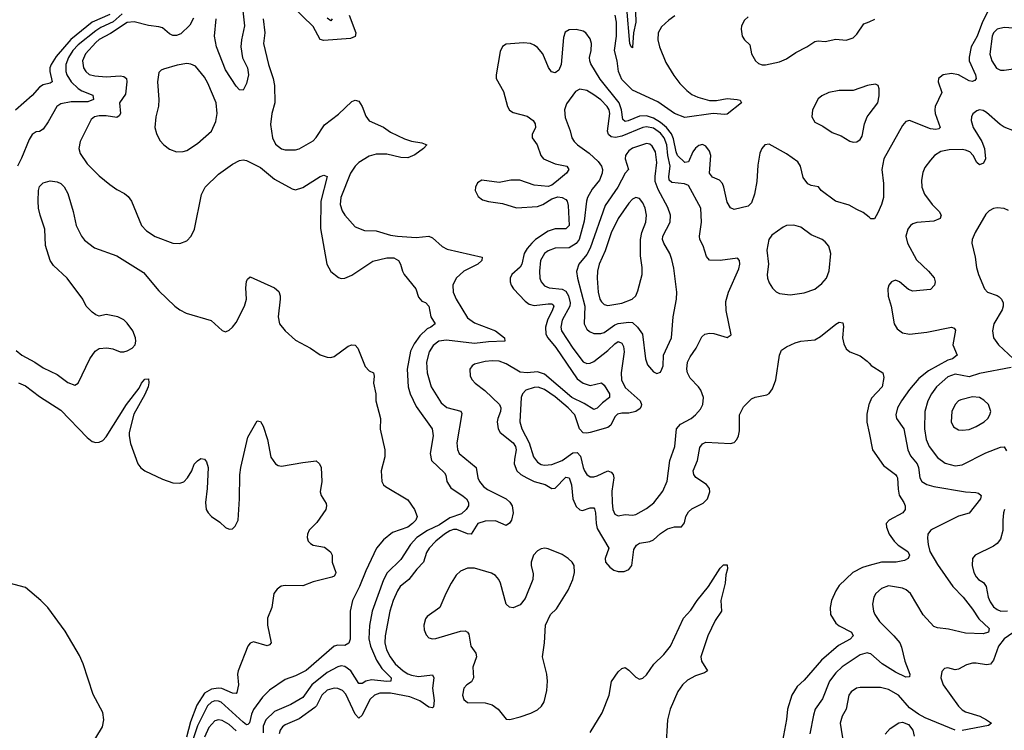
# Model space of a CAD drawing. Header units: inches. Extents: x 1649636 to 1815363, y 506543 to 641975.
# Tile 331 of 656: x 1695156 to 1700771, y 601170 to 605225. Entities that reach past the tile are written whole.
import ezdxf

# ---------------------------------------------------------------- set-up
doc = ezdxf.new("R2010")
doc.units = ezdxf.units.IN
doc.header["$MEASUREMENT"] = 0
doc.layers.add('B6690', color=7, linetype='Continuous')
doc.layers.add('B7600', color=7, linetype='Continuous')

msp = doc.modelspace()

# ---------------------------------------------------------------- linework, layer by layer
at = {"layer": 'B6690', "color": 5}
for points, elevation in [([(1696425.5, 605310), (1696437.6, 605190), (1696420.4, 605110), (1696417.9, 605070), (1696427.8, 605007.8), (1696454.7, 604950), (1696460.7, 604910), (1696450, 604861.2), (1696430, 604823.7), (1696410, 604825.1), (1696390, 604846), (1696330, 604938.3), (1696278.5, 605070), (1696266.9, 605130), (1696275.9, 605230)], 360), ([(1697034.8, 605250), (1697072.6, 605150), (1697070.2, 605129.8), (1697042.7, 605117.3), (1696890, 605105.3), (1696870, 605111.7), (1696830, 605186.2), (1696710, 605302.4)], 380), ([(1698667.2, 605270), (1698670.3, 605210), (1698657.4, 605150), (1698651.7, 605068.3), (1698650, 605065.2), (1698644, 605070), (1698635.3, 605090), (1698619.4, 605290)], 360), ([(1695670, 605254.8), (1695570, 605211.1), (1695447.4, 605112.6), (1695364.6, 605015.4), (1695335.3, 604970), (1695329, 604950), (1695328.8, 604930), (1695341.1, 604870), (1695330, 604862.8), (1695290, 604853), (1695270, 604840.7), (1695227.1, 604792.9), (1695131.7, 604708.3)], 320), ([(1695741.6, 605258.4), (1695690, 605213.3), (1695619.3, 605180.7), (1695590, 605162.2), (1695490, 605081), (1695459.9, 605050), (1695433.8, 605010), (1695419.5, 604970), (1695419, 604930), (1695424.3, 604910), (1695449.6, 604870), (1695490, 604832.1), (1695510, 604818.7), (1695574.2, 604794.2), (1695577.1, 604770), (1695544.5, 604755.5), (1695450, 604755.9), (1695390, 604744.7), (1695368.4, 604730), (1695318.4, 604641.6), (1695290, 604600.7), (1695270, 604587.3), (1695250, 604585.1), (1695227.2, 604570), (1695210, 604540.9), (1695166.1, 604433.9), (1695143, 604390)], 340), ([(1696146.9, 605233.1), (1696126.7, 605193.3), (1696075.7, 605144.3), (1696050, 605134), (1696030, 605134.3), (1696010, 605145), (1695970, 605178.6), (1695950, 605185), (1695890, 605192.7), (1695810, 605211.8), (1695770, 605208.4), (1695674.3, 605145.7), (1695610, 605111), (1695590, 605094.2), (1695531.2, 605030), (1695515, 604990), (1695519.8, 604950), (1695532.9, 604930), (1695552.4, 604912.4), (1695584.2, 604904.2), (1695650, 604898.1), (1695730, 604903.9), (1695750, 604901.4), (1695764.9, 604890), (1695768, 604870), (1695760, 604800), (1695726.2, 604750), (1695731, 604690), (1695723.4, 604676.6), (1695710, 604667.4), (1695650, 604677.1), (1695610, 604676.7), (1695582.4, 604670), (1695564.6, 604655.4), (1695500.3, 604530), (1695494.3, 604490), (1695501.6, 604461.6), (1695541.8, 604401.8), (1695610, 604333.7), (1695670, 604284.2), (1695710, 604256.5), (1695753.7, 604233.7), (1695775.6, 604215.6), (1695794, 604190), (1695851.6, 604050), (1695879.3, 604019.3), (1695928.6, 603988.6), (1696030, 603950.3), (1696070, 603948.7), (1696110, 603962.4), (1696134.3, 603990), (1696153.3, 604030), (1696192.7, 604227.3), (1696214, 604270), (1696290, 604343.6), (1696370, 604400.3), (1696410, 604420.9), (1696430, 604424.7), (1696450, 604422.2), (1696530, 604381.9), (1696610, 604314.5), (1696710, 604260.3), (1696730, 604253.7), (1696770, 604266.7), (1696870, 604330.3), (1696890, 604338.4), (1696910, 604331), (1696874.2, 604190), (1696872.6, 604032.6), (1696908.4, 603830), (1696930, 603787.7), (1696974, 603754), (1696990, 603748.4), (1697010, 603750.3), (1697050, 603767.6), (1697170, 603847.1), (1697250, 603866.9), (1697290, 603865.5), (1697316.5, 603850), (1697328.8, 603830), (1697338.7, 603790), (1697348.4, 603770), (1697414.9, 603690), (1697430, 603641), (1697450, 603618.8), (1697470, 603610.8), (1697490.4, 603590), (1697500.7, 603530), (1697526, 603490), (1697500.7, 603470), (1697479.3, 603460.7), (1697438.5, 603421.5), (1697405.1, 603374.9), (1697385.7, 603334.3), (1697365.1, 603230), (1697371.6, 603130), (1697383.8, 603090), (1697418.1, 603018.1), (1697507.7, 602890), (1697514.9, 602850), (1697496.9, 602750), (1697505.3, 602710), (1697578.9, 602638.9), (1697586, 602626), (1697592.7, 602590), (1697614.3, 602554.3), (1697685.8, 602505.8), (1697703.6, 602490), (1697716.5, 602470), (1697715.2, 602450), (1697703.2, 602430), (1697675.2, 602404.8), (1697610, 602382.5), (1697550, 602342.1), (1697481.3, 602310), (1697420.1, 602270), (1697384.3, 602230), (1697330, 602144.2), (1697252.3, 602067.7), (1697231, 602029), (1697165.5, 601850), (1697151.1, 601768.9), (1697147.7, 601692.3), (1697156.5, 601650), (1697190.5, 601570), (1697221.9, 601521.9), (1697275.5, 601470), (1697273.7, 601450), (1697250, 601447.7), (1697162.5, 601457.5), (1697130.3, 601450), (1697110, 601437.3), (1697090, 601437.2), (1697045, 601510), (1697010, 601534.6), (1696990, 601538), (1696970, 601533.1), (1696910, 601500.2), (1696822.5, 601430), (1696770, 601357.3), (1696702.6, 601317.4), (1696610, 601276.6), (1696559.8, 601230), (1696545.5, 601194.5), (1696545.3, 601154.7)], 360), ([(1696544.5, 605230), (1696554.1, 605150), (1696546.7, 605090), (1696575.2, 604970), (1696601.6, 604890), (1696610.1, 604850), (1696610.9, 604750), (1696594.7, 604690), (1696587.2, 604627.2), (1696598.6, 604550), (1696614.3, 604514.3), (1696648.5, 604488.5), (1696670, 604483.2), (1696730, 604482.8), (1696750, 604488.1), (1696830, 604534.3), (1696847.1, 604552.9), (1696894.9, 604625.1), (1696973.4, 604686.6), (1697050, 604758), (1697070, 604766), (1697090, 604760.7), (1697108.8, 604728.8), (1697130, 604674), (1697150, 604647.2), (1697230, 604612.3), (1697270, 604582.6), (1697350, 604544.7), (1697390, 604532.6), (1697450, 604522.7), (1697478, 604510), (1697458.9, 604490), (1697410, 604453.6), (1697370, 604437.5), (1697330, 604439.1), (1697250, 604457.1), (1697190, 604456.8), (1697150, 604445.5), (1697090.8, 604410), (1697070, 604389.9), (1697043.3, 604350), (1696987.1, 604210), (1696984.1, 604170), (1696995.1, 604135.1), (1697010, 604108.8), (1697070, 604042.6), (1697122.2, 604022.2), (1697190, 604020.7), (1697270, 603995.1), (1697310, 603990.1), (1697417.6, 603982.4), (1697490, 603988.9), (1697510, 603979.5), (1697565.7, 603930), (1697594.6, 603914.6), (1697793.4, 603870), (1697791.3, 603850), (1697768, 603830), (1697690, 603789.4), (1697644.6, 603750), (1697626, 603710), (1697628.7, 603670), (1697645, 603630), (1697710, 603524.1), (1697750, 603495.1), (1697870, 603449.3), (1697921.5, 603410), (1697922, 603390), (1697830, 603386.8), (1697750, 603377.9), (1697590, 603395.5), (1697547.2, 603390), (1697513.3, 603366.7), (1697490.7, 603330), (1697476.6, 603270), (1697479.3, 603210), (1697503.7, 603130), (1697559.4, 603039.4), (1697591.5, 603011.5), (1697671.5, 602991.5), (1697678.2, 602978.2), (1697648.9, 602810), (1697652.2, 602772.2), (1697663.2, 602750), (1697758.8, 602670), (1697769.4, 602610), (1697779.1, 602590), (1697802, 602562), (1697824.7, 602544.7), (1697931.3, 602491.3), (1697952.3, 602472.3), (1697964.5, 602450), (1697971, 602410), (1697961, 602370), (1697950, 602352.4), (1697930, 602339.3), (1697870, 602364.9), (1697810, 602363.8), (1697769.4, 602350), (1697730, 602289.9), (1697710, 602291.7), (1697650, 602315.4), (1697630, 602315.1), (1697610, 602308.7), (1697578.4, 602290), (1697529.5, 602250), (1697490.8, 602210), (1697476.1, 602183.9), (1697459.5, 602130), (1697420.4, 602090), (1697374.8, 602030), (1697326.4, 601990), (1697310, 601965.8), (1697285.3, 601910), (1697267.2, 601850), (1697240.5, 601710), (1697238.9, 601670), (1697248.6, 601630), (1697268.5, 601590), (1697298.4, 601550), (1697342.6, 601510), (1697370, 601492.3), (1697390, 601483.9), (1697430, 601477.3), (1697510, 601485.8), (1697518.6, 601470), (1697510.1, 601410), (1697519, 601341), (1697516.3, 601303.7), (1697510, 601298.2), (1697490, 601302.9), (1697438.2, 601338.2), (1697380.2, 601360.2), (1697270, 601381.9), (1697210, 601381.9), (1697179.3, 601370), (1697153.3, 601346.7), (1697110, 601255.8), (1697090, 601239.3), (1697070, 601262), (1697015.5, 601375.5), (1696997.2, 601397.2), (1696970, 601408.4), (1696950, 601409.9), (1696910, 601398.4), (1696879, 601370), (1696849.8, 601310.2), (1696840.1, 601299.9), (1696750, 601236.2), (1696670, 601201.2), (1696655.4, 601190), (1696641.5, 601170), (1696636.6, 601150)], 380), ([(1696937.5, 605230), (1696930, 605218.3), (1696910, 605234.4)], 360), ([(1698893, 605247), (1698858.7, 605221.3), (1698816.6, 605183.4), (1698797.9, 605150), (1698795.7, 605110), (1698805.7, 605070), (1698841.1, 604981.1), (1698885.7, 604905.7), (1698920.8, 604860.8), (1698960.2, 604820.2), (1698990, 604798.3), (1699022.7, 604782.7), (1699090, 604763.5), (1699130, 604764.2), (1699190, 604775.5), (1699248.6, 604768.6), (1699264.9, 604764.9), (1699272.7, 604750), (1699190, 604686.6), (1699176.9, 604683.1), (1699110, 604688.7), (1698950, 604667.7), (1698890, 604689.5), (1698796.2, 604756.2), (1698650, 604822.9), (1698590, 604884.4), (1698570.9, 604930), (1698562.9, 604990), (1698548.5, 605050), (1698559.8, 605130), (1698558.8, 605210), (1698552.5, 605250)], 380), ([(1699310, 605240.7), (1699290, 605222.3), (1699273.4, 605190), (1699270.2, 605170), (1699277.1, 605130), (1699290.1, 605110.1), (1699320.9, 605080.9), (1699329.5, 605029.5), (1699351.4, 604990), (1699370, 604975), (1699390, 604967.6), (1699410, 604967.3), (1699490, 604985.2), (1699530, 605001.9), (1699582.9, 605037.1), (1699645.8, 605070), (1699690, 605101.2), (1699710, 605104.5), (1699750, 605099.6), (1699810, 605113.2), (1699870, 605108.4), (1699910, 605121), (1699930, 605141.5), (1699970, 605200.8), (1700000, 605213.4)], 420), ([(1700000, 604097.2), (1699965.6, 604125.6), (1699930, 604140.9), (1699887.3, 604167.3), (1699808.8, 604188.8), (1699727.6, 604250), (1699711, 604271), (1699670, 604278.7), (1699650, 604287.4), (1699623.5, 604323.5), (1699609, 604390), (1699594, 604414), (1699530, 604460.2), (1699430, 604514.2), (1699406.4, 604510), (1699389.3, 604490.7), (1699377.3, 604462.7), (1699366.1, 604393.9), (1699359.1, 604300.9), (1699346.4, 604230), (1699330, 604179.6), (1699310, 604161.7), (1699230, 604141.3), (1699210, 604151.6), (1699190, 604183.7), (1699172.6, 604270), (1699164.1, 604290), (1699146.3, 604310), (1699106.8, 604326.8), (1699090, 604349.6), (1699097.5, 604450), (1699090, 604475.1), (1699070, 604503.8), (1699050, 604512.2), (1699030, 604506.5), (1699010, 604492.2), (1698994.1, 604470), (1698970, 604412.9), (1698950, 604409.1), (1698907.9, 604450), (1698899.5, 604470), (1698885.5, 604545.5), (1698873.4, 604573.4), (1698844.3, 604610), (1698810, 604639), (1698770, 604662.2), (1698730, 604676.2), (1698690, 604674.5), (1698627.1, 604647.1), (1698610, 604644.9), (1698595.4, 604655.4), (1698587.4, 604710), (1698574.5, 604750), (1698466, 604886), (1698413.6, 604973.6), (1698406.8, 604990), (1698406.5, 605010), (1698415.6, 605050), (1698417, 605090), (1698410, 605116.4), (1698384.4, 605150), (1698370, 605159.8), (1698330, 605168.9), (1698290, 605166.6), (1698266.4, 605153.6), (1698257.2, 605122.8), (1698243.5, 604970), (1698230, 604937.4), (1698210, 604922.6), (1698188.3, 604928.3), (1698172.6, 604952.6), (1698140.5, 605030), (1698110, 605066.5), (1698090, 605079.9), (1698070, 605088.4), (1698030, 605093.1), (1697930, 605085.7), (1697908.7, 605071.3), (1697896.3, 605043.7), (1697873.4, 604910), (1697874.3, 604890), (1697914.4, 604814.4), (1697937.3, 604730), (1697949.4, 604709.4), (1697970, 604694.9), (1698050, 604674.3), (1698084.4, 604650), (1698096.5, 604630), (1698096.9, 604610), (1698078.9, 604570), (1698078.7, 604550), (1698106.9, 604510), (1698127.3, 604450), (1698144, 604430), (1698210, 604403), (1698276.3, 604390), (1698287, 604370), (1698274, 604350), (1698218.4, 604301.6), (1698190, 604279.8), (1698170, 604273.8), (1698090, 604280.9), (1698008.7, 604310), (1697958, 604310), (1697890, 604296.2), (1697791.6, 604308.4), (1697766.1, 604293.9), (1697755.6, 604270), (1697754.3, 604250), (1697770, 604215.5), (1697796.1, 604196.1), (1697830, 604186.9), (1697910, 604176.5), (1697990, 604152.2), (1698110, 604159.5), (1698139.1, 604170), (1698190, 604203.6), (1698225.9, 604214.1), (1698250, 604210.2), (1698270, 604199.6), (1698277.5, 604190), (1698284.8, 604164.8), (1698289.4, 604050), (1698270, 604031.4), (1698210, 604031.5), (1698170, 604018.3), (1698098.3, 603970), (1698076.2, 603950), (1698050, 603918.8), (1698033.4, 603890), (1698019.4, 603830), (1698010, 603812.5), (1697963.2, 603770), (1697954, 603750), (1697952.9, 603730), (1697959.3, 603710), (1697972.8, 603690), (1698039.5, 603619.5), (1698061.8, 603601.8), (1698090, 603593.6), (1698170, 603604), (1698190, 603602.6), (1698197.4, 603597.4), (1698201.4, 603590), (1698195.5, 603570), (1698165.9, 603510), (1698154.2, 603470), (1698156.5, 603430), (1698168.2, 603410), (1698214.1, 603354.1), (1698335.5, 603175.5), (1698370, 603150.6), (1698410, 603137.5), (1698473.6, 603153.6), (1698490, 603140.3), (1698520.2, 603090), (1698520.2, 603070), (1698480.6, 603039.4), (1698450, 603008.8), (1698430, 603000.7), (1698375.1, 603035.1), (1698304.6, 603070), (1698150, 603201.7), (1698110, 603214.9), (1698050, 603209.2), (1698010, 603214), (1697930, 603260.6), (1697890, 603276.7), (1697850, 603278.9), (1697810, 603274.7), (1697750, 603258.7), (1697735.9, 603250), (1697723.2, 603230), (1697725.1, 603190), (1697735.9, 603170), (1697754.2, 603150), (1697809, 603109), (1697892.8, 603030), (1697900.7, 603010), (1697898.9, 602990), (1697882, 602950), (1697878.6, 602930), (1697884.3, 602890), (1697896.8, 602870), (1697970, 602810.1), (1697983.9, 602790), (1697988, 602770), (1697977.3, 602717.3), (1697976.6, 602690), (1697991, 602650), (1698013.2, 602630), (1698049.2, 602610), (1698090.4, 602590.4), (1698152.3, 602572.3), (1698190, 602549.3), (1698210, 602550.9), (1698270, 602614.3), (1698290, 602610.2), (1698302.4, 602570), (1698310.6, 602490.6), (1698330, 602446.3), (1698350, 602428), (1698365.2, 602425.2), (1698410, 602439.7), (1698430, 602440.3), (1698434.1, 602434.1), (1698440.4, 602410), (1698442.8, 602350), (1698450, 602320.9), (1698516, 602210), (1698495.3, 602150), (1698496.4, 602130), (1698521.2, 602101.2), (1698544.4, 602084.4), (1698570, 602076.2), (1698603.5, 602076.5), (1698630, 602086.7), (1698647.6, 602110), (1698658, 602202), (1698673, 602227), (1698690, 602237.1), (1698750, 602248.1), (1698770, 602257.4), (1698810, 602292.9), (1698850, 602320.2), (1698890, 602331.5), (1698930, 602330.7), (1698946.6, 602353.4), (1698955.3, 602390), (1698970, 602417.4), (1698990, 602434.4), (1699054.2, 602465.7), (1699078.7, 602490), (1699091.9, 602530), (1699089.8, 602550), (1699073, 602573), (1699012.2, 602612.2), (1698999.8, 602630), (1698996.4, 602650), (1699022, 602710), (1699035.6, 602784.4), (1699050, 602804.2), (1699070, 602813.6), (1699210, 602806), (1699230, 602812.7), (1699245.6, 602830), (1699255.1, 602850), (1699260.3, 602879.7), (1699262, 602970), (1699283.8, 603016.2), (1699330, 603062), (1699350, 603070.2), (1699416.3, 603083.7), (1699430, 603092.2), (1699450, 603118), (1699469.2, 603170.8), (1699489, 603311), (1699501.2, 603338.8), (1699530, 603358.4), (1699579.1, 603380.9), (1699610, 603390.4), (1699690, 603397.6), (1699723.5, 603416.5), (1699810, 603487.7), (1699830, 603499.1), (1699850, 603494.8), (1699853.7, 603473.7), (1699848.9, 603408.9), (1699855.6, 603375.6), (1699870, 603346.8), (1699890.4, 603330.4), (1699950, 603307.7), (1699990, 603275.5), (1700000, 603264.1)], 420), ([(1700000, 604851.3), (1699990.8, 604850), (1699910, 604821), (1699830, 604821.8), (1699770, 604809.8), (1699730, 604790.8), (1699710, 604772.4), (1699678, 604710), (1699672.9, 604670), (1699690, 604641.1), (1699737.1, 604617.1), (1699790, 604582), (1699841.6, 604561.6), (1699890, 604532.4), (1699910, 604526.7), (1699930, 604528.2), (1699950, 604540.7), (1699960.1, 604559.9), (1699974.5, 604630), (1699988.9, 604671.1), (1700000, 604685.6)], 420), ([(1695136.9, 603336.9), (1695168.8, 603310), (1695242.4, 603270), (1695290, 603237.6), (1695370, 603200.3), (1695430, 603155.3), (1695470, 603139.3), (1695490, 603150.6), (1695556.9, 603290), (1695587.1, 603332.9), (1695610, 603348), (1695653.2, 603353.2), (1695686.6, 603346.6), (1695730, 603330.5), (1695750, 603330.4), (1695770, 603334.4), (1695798.4, 603350), (1695814, 603370), (1695818.5, 603390), (1695816.8, 603410), (1695802, 603450), (1695770, 603493.6), (1695750, 603511.8), (1695715.3, 603530), (1695650, 603542.7), (1695610, 603534), (1695590, 603541.2), (1695570, 603556), (1695535.1, 603590), (1695517, 603630), (1695427.6, 603750), (1695350, 603823), (1695330.8, 603850.8), (1695304.4, 603935.6), (1695300.5, 604030), (1695273, 604110), (1695264.4, 604150), (1695261, 604190), (1695264.4, 604250), (1695270, 604273.4), (1695290, 604294.4), (1695330, 604305.3), (1695370, 604300.3), (1695390, 604290.3), (1695410, 604272), (1695430, 604233.4), (1695460.8, 604130), (1695479, 604050), (1695509.3, 603989.3), (1695526.6, 603966.6), (1695583, 603923), (1695710, 603876.9), (1695862.3, 603782.3), (1695950, 603678.4), (1696040.7, 603590), (1696070, 603568.4), (1696106, 603550), (1696248.5, 603508.5), (1696310.5, 603450.5), (1696330, 603444), (1696350, 603453.4), (1696370, 603470.4), (1696390, 603497.6), (1696439, 603590), (1696449, 603630), (1696445.3, 603694.7), (1696449.8, 603730.2), (1696455.9, 603744.1), (1696470, 603757.3), (1696610, 603694.4), (1696634.3, 603674.3), (1696641.3, 603650), (1696641.1, 603630), (1696631, 603530), (1696638.4, 603490), (1696670, 603450.2), (1696730, 603395.8), (1696814.9, 603350), (1696870, 603313.1), (1696910, 603298.9), (1696930, 603297.4), (1696950, 603302.6), (1697030, 603362), (1697050, 603370.4), (1697070, 603367.7), (1697085.5, 603350), (1697126.7, 603246.7), (1697150, 603221.6), (1697173, 603210), (1697177.6, 603190), (1697174.3, 603150), (1697186.3, 603090), (1697187.7, 603050), (1697214, 602950), (1697212.5, 602887.5), (1697238.6, 602770), (1697239.3, 602730), (1697217.7, 602650), (1697221.6, 602590), (1697230.4, 602570.4), (1697241.7, 602561.7), (1697370, 602484.4), (1697408.4, 602430), (1697423.1, 602390), (1697414.6, 602370), (1697396.9, 602350), (1697368.8, 602330), (1697282, 602298), (1697230, 602257.2), (1697190.1, 602209.9), (1697130, 602080.4), (1697095, 601990), (1697054.4, 601910), (1697041.3, 601850), (1697041.5, 601690), (1697033.5, 601666.5), (1697010, 601654.5), (1696970, 601656.5), (1696950, 601650.7), (1696790, 601512.1), (1696730, 601479.9), (1696670, 601459.8), (1696581.3, 601398.7), (1696541.3, 601358.7), (1696490.5, 601289.5), (1696478.3, 601261.7), (1696467.4, 601212.6), (1696456.6, 601203.4), (1696450, 601201.7), (1696430, 601216.2), (1696306, 601330), (1696290, 601336.9), (1696270, 601337.6), (1696250, 601331.2), (1696227.3, 601310), (1696170, 601195.2), (1696141.5, 601110)], 340), ([(1695150, 603152.8), (1695190, 603136.4), (1695270, 603075.5), (1695390, 602995.9), (1695540.8, 602840.8), (1695570, 602818.5), (1695590, 602812.8), (1695610, 602813.8), (1695630, 602823.6), (1695650, 602844.7), (1695764.8, 603030), (1695838.4, 603121.6), (1695850, 603150.5), (1695870, 603173.4), (1695890, 603176), (1695892.2, 603152.2), (1695888, 603130), (1695870, 603087), (1695806.6, 602973.4), (1695780.9, 602870), (1695779.8, 602850), (1695787.4, 602807.4), (1695830.1, 602690.1), (1695847.8, 602667.8), (1695870.1, 602650.1), (1695970, 602602.6), (1696030, 602582), (1696070, 602579.6), (1696092.5, 602587.5), (1696113, 602610), (1696137.6, 602650), (1696151.8, 602688.2), (1696170, 602706.8), (1696190, 602721), (1696210, 602718), (1696222.5, 602702.5), (1696230.3, 602670.3), (1696226.3, 602550), (1696215.2, 602470), (1696219.6, 602430), (1696230.3, 602410), (1696250.2, 602390.2), (1696298.3, 602358.3), (1696330, 602327.6), (1696350, 602317.4), (1696370, 602320.3), (1696385.9, 602334.1), (1696402.2, 602370), (1696410.6, 602490.6), (1696411.5, 602628.5), (1696417.7, 602670), (1696457.1, 602842.9), (1696510, 602936), (1696530, 602931.3), (1696545.2, 602905.2), (1696569, 602829), (1696588.9, 602728.9), (1696614.8, 602690), (1696630, 602680.5), (1696650, 602678), (1696770, 602699.1), (1696847.1, 602707.1), (1696866.8, 602690), (1696876.3, 602670), (1696879.5, 602590), (1696870.7, 602530), (1696874.8, 602510), (1696903.5, 602463.5), (1696906.8, 602450), (1696902.8, 602430), (1696850, 602356), (1696807.5, 602312.5), (1696797.1, 602290), (1696795.5, 602270), (1696802, 602250), (1696815.2, 602235.2), (1696830, 602227.3), (1696895.2, 602215.2), (1696927.9, 602187.9), (1696937.3, 602170), (1696938.8, 602130), (1696958.8, 602070), (1696956.8, 602063.2), (1696950, 602049), (1696936.3, 602043.7), (1696830, 602017.6), (1696770, 601994.7), (1696670, 601996.5), (1696647.9, 601992.1), (1696623.7, 601976.3), (1696605.9, 601950), (1696593.7, 601870), (1696569.4, 601810), (1696570.2, 601770), (1696590.3, 601669.7), (1696581.6, 601658.4), (1696568, 601652), (1696490, 601674), (1696470, 601666.6), (1696456.5, 601650), (1696402, 601510), (1696399.2, 601490), (1696404.3, 601430), (1696394.4, 601385.6), (1696390, 601380.4), (1696370, 601381), (1696308.9, 601408.9), (1696290, 601411), (1696250, 601404.8), (1696210, 601381.2), (1696165.8, 601314.2), (1696130, 601219.1), (1696106.8, 601130)], 320), ([(1700000, 603033.3), (1699998.5, 603030), (1699986.9, 602973.1), (1699988, 602928), (1700000, 602868)], 420), ([(1698410, 601157.7), (1698477.4, 601270), (1698518.5, 601370), (1698530.8, 601449.2), (1698570, 601503), (1698590, 601523), (1698610, 601528), (1698630, 601514), (1698670, 601472.4), (1698690, 601461.6), (1698710, 601468.4), (1698730, 601486.7), (1698773.4, 601546.6), (1698830, 601603.2), (1698866.7, 601650), (1698941.8, 601810), (1698983.9, 601856.1), (1699019.6, 601910), (1699084.8, 601990), (1699150, 602095.6), (1699170, 602114.3), (1699190, 602113.4), (1699191.7, 602091.7), (1699182.6, 602057.4), (1699178.6, 602010), (1699153.8, 601910), (1699158.7, 601850), (1699122.5, 601797.5), (1699079.8, 601710), (1699039.8, 601590), (1699045, 601565), (1699079.5, 601510), (1699062.3, 601497.7), (1699010, 601479.9), (1698964.6, 601455.4), (1698935.6, 601430), (1698908.7, 601391.3), (1698866.1, 601290), (1698851.3, 601230), (1698841.2, 601070)], 380), ([(1700000, 602109.5), (1699961.6, 602098.4), (1699907.5, 602070), (1699830, 601996.1), (1699810, 601966.6), (1699786.3, 601910), (1699778.2, 601870), (1699779.6, 601830), (1699810, 601781.7), (1699830, 601766), (1699900.4, 601730), (1699910.2, 601710), (1699891.5, 601690), (1699826.4, 601653.6), (1699728.7, 601570), (1699630, 601455.6), (1699590, 601419.8), (1699560.1, 601370), (1699534.5, 601290), (1699528.9, 601231.1), (1699506, 601110)], 420), ([(1695136.2, 600590), (1695211.1, 600630), (1695250, 600660.2), (1695303.9, 600736.1), (1695390, 600815), (1695470, 600929.1), (1695627.8, 601190), (1695635.4, 601230), (1695630, 601272.3), (1695574.8, 601374.8), (1695519.2, 601550), (1695497.3, 601597.3), (1695416.4, 601736.4), (1695316.3, 601870), (1695277.5, 601910), (1695190, 601984.5), (1695060, 602020)], 320), ([(1700000, 601608.9), (1699990, 601611.3), (1699950, 601599.8), (1699847.4, 601532.6), (1699810, 601498.2), (1699775.1, 601450), (1699734.4, 601350), (1699692.9, 601290), (1699683.4, 601256.6), (1699662.7, 601150)], 440), ([(1700000, 601414.6), (1699950, 601414.8), (1699928.8, 601411.2), (1699898.5, 601390), (1699884.1, 601370), (1699868.6, 601291.4), (1699846.2, 601250), (1699835.2, 601210), (1699854, 601090), (1699864.2, 601070), (1699877.1, 601057.1), (1699901.7, 601041.7), (1699930, 601033.6), (1699962, 601038), (1700000, 601052.1)], 460), ([(1696390, 601166.1), (1696350, 601202.5), (1696310, 601225.8), (1696290, 601230.5), (1696270, 601224.1), (1696234.1, 601185.9), (1696210.5, 601130)], 360)]:
    msp.add_lwpolyline(points, dxfattribs=dict(at, elevation=elevation))
for points, elevation in [([(1696110, 604974), (1696054.8, 604965.2), (1695977, 604943), (1695962.6, 604937.4), (1695950, 604924), (1695943.1, 604870), (1695950.2, 604770), (1695947.7, 604732.3), (1695932, 604670), (1695926.4, 604610), (1695935.6, 604575.6), (1695956.1, 604536.1), (1695979.1, 604510), (1696010, 604485.5), (1696050, 604470.4), (1696087.9, 604472.1), (1696110, 604478.4), (1696170, 604518), (1696250.6, 604589.4), (1696275.6, 604644.4), (1696282.5, 604690), (1696275.9, 604750), (1696230, 604862.4), (1696210, 604897.4), (1696158.8, 604958.8), (1696132, 604972)], 380), ([(1698350, 604828.8), (1698325.5, 604814.5), (1698275, 604745), (1698263, 604710), (1698266.4, 604666.4), (1698295.6, 604590), (1698304.4, 604550), (1698317.6, 604530), (1698337.4, 604510), (1698403.5, 604463.5), (1698455.6, 604415.6), (1698473.4, 604390), (1698479.2, 604370), (1698477.9, 604350), (1698463.2, 604310), (1698421.3, 604258.7), (1698394, 604210), (1698388.1, 604190), (1698375.2, 604075.2), (1698346.1, 603970), (1698330, 603947.6), (1698290, 603923.7), (1698210, 603921.3), (1698170, 603905.4), (1698149.3, 603890.7), (1698126.5, 603850), (1698120.8, 603790), (1698123.2, 603750), (1698130.2, 603730), (1698150, 603706), (1698175.3, 603695.3), (1698250, 603686.9), (1698270, 603675), (1698286.1, 603650), (1698295.5, 603610), (1698292.8, 603590), (1698249.1, 603510), (1698242.5, 603470), (1698246.8, 603450), (1698311.4, 603350), (1698370, 603272.9), (1698390, 603263), (1698410, 603264.6), (1698430, 603275.2), (1698510, 603338.2), (1698550, 603376.1), (1698570, 603387.7), (1698590, 603379.2), (1698599.2, 603359.3), (1698603.9, 603330), (1698586.5, 603210), (1698589, 603169), (1698610, 603126.9), (1698694.8, 603050), (1698702, 603030), (1698700.3, 603019.7), (1698694.6, 603005.4), (1698670, 602988.4), (1698630, 602978.8), (1698590, 602979.2), (1698565.8, 602974.2), (1698550, 602958.5), (1698528.2, 602911.8), (1698510, 602897.3), (1698409.8, 602869.8), (1698390, 602865.9), (1698370, 602868.3), (1698348.1, 602890), (1698321.3, 602970), (1698284.3, 603010), (1698210, 603072.8), (1698150, 603115.3), (1698112.5, 603127.5), (1698090, 603125.9), (1698043.1, 603110), (1698023.5, 603090), (1698016.6, 603070), (1698008.1, 602930), (1698019.8, 602890), (1698061.5, 602810), (1698085.8, 602730), (1698110, 602699.4), (1698130, 602687.4), (1698150, 602682.6), (1698190, 602686), (1698250, 602710.1), (1698310, 602752.9), (1698335.1, 602755.1), (1698354.6, 602734.6), (1698369.2, 602669.2), (1698377.5, 602650), (1698390, 602630.3), (1698410, 602616.9), (1698430, 602615.9), (1698450, 602622), (1698510, 602650.1), (1698530, 602643.8), (1698540.5, 602630), (1698545, 602610), (1698533.9, 602533.9), (1698534.6, 602470), (1698539.4, 602430), (1698550, 602403.1), (1698570, 602393.4), (1698610, 602400.6), (1698650, 602398.2), (1698670, 602401.6), (1698730, 602435.2), (1698771.7, 602468.3), (1698824.8, 602535.2), (1698848.1, 602591.9), (1698864.6, 602710), (1698891.9, 602790), (1698902.7, 602890), (1698923.7, 602916.3), (1698986.2, 602950), (1699010.9, 602970), (1699038.4, 603001.6), (1699052.9, 603030), (1699056.2, 603070), (1699040.7, 603110), (1699028.1, 603130), (1698980.2, 603180.2), (1698964.5, 603210), (1698960.9, 603230), (1698965, 603270), (1698979.1, 603300.9), (1699014, 603350), (1699045.4, 603414.6), (1699062.9, 603430), (1699090, 603436.9), (1699114, 603434), (1699190, 603411.3), (1699212.9, 603427.1), (1699185.6, 603565.6), (1699183.5, 603616.5), (1699198, 603670), (1699257.5, 603802.5), (1699263.6, 603830), (1699262, 603850), (1699250, 603863.7), (1699150, 603851), (1699090, 603853.5), (1699072.7, 603872.7), (1699054.5, 603934.5), (1699034, 603970), (1699032.4, 603990), (1699045, 604070), (1699040.7, 604150), (1698970, 604278.8), (1698948.2, 604288.2), (1698875.9, 604295.9), (1698860.4, 604310), (1698857.6, 604330), (1698865.3, 604390), (1698851.5, 604450), (1698845.8, 604510), (1698831.4, 604550), (1698810, 604578.2), (1698770, 604606.3), (1698730, 604613.1), (1698710, 604609.5), (1698590, 604560.1), (1698553.3, 604553.3), (1698530, 604556.2), (1698514.4, 604570), (1698509.2, 604589.2), (1698521.2, 604690), (1698517.9, 604710), (1698507.3, 604730), (1698470, 604768), (1698430, 604796.4), (1698390, 604820.2)], 440), ([(1698730, 604518.8), (1698650, 604492.1), (1698630, 604477.5), (1698617.9, 604462.1), (1698611.5, 604450), (1698609.4, 604430), (1698628.5, 604370), (1698610, 604349.7), (1698567.7, 604270), (1698494.6, 604165.4), (1698410, 603920.3), (1698390, 603884.9), (1698345.1, 603830), (1698331.6, 603788.4), (1698337.4, 603750), (1698379.9, 603590), (1698375, 603490), (1698390, 603458.3), (1698405.2, 603445.2), (1698430, 603434.2), (1698470, 603433.6), (1698490, 603440.5), (1698550, 603483.4), (1698569.6, 603490.4), (1698630, 603499.8), (1698650, 603497), (1698679.8, 603470), (1698707.1, 603430), (1698724.2, 603290), (1698736.1, 603256.1), (1698770, 603214.8), (1698790, 603205.5), (1698810, 603214), (1698818.7, 603230), (1698826, 603250), (1698828.3, 603310), (1698872.5, 603410), (1698882.2, 603530), (1698901.5, 603630), (1698903.9, 603670), (1698886.4, 603806.4), (1698875.6, 603855.6), (1698863.7, 603890), (1698828.9, 603948.9), (1698821.7, 603970), (1698823.9, 603990), (1698866.2, 604070), (1698867.7, 604110), (1698853.2, 604153.2), (1698796.4, 604256.4), (1698780.8, 604300.8), (1698779.9, 604330), (1698789.9, 604410), (1698781.1, 604470), (1698763.4, 604503.4), (1698750, 604514.5)], 460), ([(1698670, 604210.7), (1698650, 604200.7), (1698630, 604177.8), (1698570, 604089.7), (1698530, 604008.4), (1698494.7, 603905.3), (1698461.5, 603830), (1698450.6, 603790), (1698448.5, 603750), (1698454.7, 603670), (1698465.3, 603630), (1698474.4, 603614.4), (1698490, 603599.1), (1698510, 603594.7), (1698590, 603607.5), (1698649.6, 603630), (1698669.7, 603650), (1698681.8, 603678.2), (1698705.4, 603770), (1698705.7, 603810), (1698697.2, 603877.2), (1698696.3, 603970), (1698703.4, 604010), (1698726.7, 604070), (1698731.6, 604110), (1698723.8, 604150), (1698710, 604179.8), (1698690, 604204.8)], 480), ([(1699570, 604052.3), (1699530, 604051.1), (1699510, 604041.5), (1699445.3, 603994.7), (1699428, 603970), (1699417.8, 603910), (1699426, 603830), (1699418.3, 603770), (1699421.1, 603750), (1699430, 603724), (1699450, 603693), (1699470, 603672.7), (1699490, 603662.4), (1699550, 603655.8), (1699630, 603667), (1699690, 603687), (1699730, 603718.7), (1699756.9, 603750), (1699772.5, 603792.5), (1699782.7, 603890), (1699770, 603932.8), (1699750, 603957.4), (1699731.8, 603970), (1699670, 603997.6), (1699610, 604040.3)], 440), ([(1698151.5, 602208.5), (1698130, 602204.8), (1698110, 602193.7), (1698085.5, 602170), (1698072.4, 602130), (1698072.4, 602110), (1698083.8, 602063.8), (1698082.2, 602030), (1698038.5, 601921.5), (1698010, 601886.6), (1697970, 601869.7), (1697950, 601872.8), (1697930.7, 601890.7), (1697897.7, 602010), (1697889, 602030), (1697870, 602054), (1697847.2, 602067.2), (1697750, 602095.2), (1697710, 602095.6), (1697670, 602078.4), (1697645.6, 602054.4), (1697616.6, 602010), (1697585.7, 601950), (1697551.6, 601870), (1697479.8, 601820.2), (1697470, 601805.6), (1697460.9, 601770), (1697463.1, 601743.1), (1697473.9, 601713.9), (1697490, 601698.2), (1697510, 601692.5), (1697530, 601694.8), (1697670, 601736.4), (1697696.8, 601736.8), (1697710.5, 601730.5), (1697717.8, 601717.8), (1697729.6, 601649.6), (1697757.6, 601610), (1697762.2, 601590), (1697739.6, 601530), (1697744.9, 601470), (1697732.8, 601447.2), (1697707, 601430), (1697688.3, 601410), (1697681.5, 601370), (1697690, 601344.9), (1697710, 601329.3), (1697810, 601326.4), (1697850, 601316), (1697885.5, 601290), (1697930, 601234), (1697951.9, 601231.9), (1698010, 601247.1), (1698071.6, 601268.4), (1698110, 601287.6), (1698132, 601308), (1698147.3, 601332.7), (1698162.2, 601397.8), (1698167, 601450), (1698162.2, 601490), (1698137.6, 601590), (1698149.7, 601669.7), (1698154.7, 601770), (1698184.2, 601830), (1698217.3, 601862.7), (1698284.4, 601970), (1698309.7, 602030), (1698319.7, 602070), (1698318.9, 602110), (1698306.9, 602130), (1698284.8, 602150), (1698250, 602172.9), (1698170, 602205)], 420)]:
    msp.add_lwpolyline(points, close=True, dxfattribs=dict(at, elevation=elevation))
at = {"layer": 'B7600', "color": 5}
for points, elevation in [([(1700686.8, 605290), (1700646.4, 605213.6), (1700616.7, 605130), (1700582.5, 605070), (1700571.1, 605011.1), (1700571.2, 604990), (1700607.8, 604910), (1700610.2, 604889.8), (1700602.5, 604877.5), (1700587.5, 604872.5), (1700570, 604876.5), (1700509.7, 604910), (1700470, 604918.5), (1700423, 604910), (1700396.4, 604890), (1700394.4, 604870), (1700414, 604810), (1700377.3, 604730), (1700374.7, 604710), (1700377.2, 604690), (1700405.7, 604610), (1700397.6, 604602.4), (1700381, 604599), (1700350, 604602.3), (1700230, 604649.8), (1700210, 604644), (1700190, 604620.5), (1700084.4, 604430), (1700072, 604370), (1700081.3, 604290), (1700081.3, 604210), (1700070.3, 604170), (1700050, 604122), (1700030, 604089.2), (1700010, 604089), (1700000, 604097.2)], 420), ([(1700000, 605213.4), (1700032.9, 605227.1)], 420), ([(1700850, 605173.8), (1700770, 605179.6), (1700730, 605171.1), (1700710, 605150.8), (1700701.7, 605130), (1700688.7, 605028.7), (1700700.2, 604990), (1700727.4, 604947.4), (1700750, 604937.2), (1700770, 604936.6), (1700850, 604947.8)], 440), ([(1700000, 604685.6), (1700050, 604750.6), (1700057.3, 604790), (1700058.2, 604830), (1700050.9, 604850), (1700036.5, 604856.5), (1700000, 604851.3)], 420), ([(1700830, 604589.3), (1700770, 604611.9), (1700746.6, 604626.6), (1700670, 604694.7), (1700650, 604706), (1700630, 604709.8), (1700614.3, 604705.7), (1700591.8, 604688.2), (1700583.2, 604670), (1700581.8, 604650), (1700594.3, 604610), (1700642.7, 604530), (1700658.8, 604490), (1700664, 604430), (1700653.3, 604406.7), (1700630, 604397.1), (1700614.2, 604410), (1700592.7, 604450), (1700574.2, 604470), (1700550, 604480.8), (1700530, 604483.4), (1700456.8, 604483.2), (1700410, 604472.9), (1700372.4, 604450), (1700350, 604423.6), (1700318.6, 604381.4), (1700306.3, 604353.7), (1700299.6, 604310), (1700301.5, 604270), (1700316, 604230), (1700360.2, 604170), (1700399.5, 604130), (1700411.8, 604110), (1700410, 604104), (1700404.9, 604090), (1700370, 604074.8), (1700273, 604067), (1700250, 604059.8), (1700235.8, 604050), (1700221.7, 604030), (1700210.3, 603990), (1700218.3, 603950), (1700270, 603854.9), (1700339.5, 603790), (1700371.4, 603751.4), (1700377, 603730), (1700373.1, 603710), (1700350, 603684.7), (1700250, 603676.4), (1700224.4, 603684.4), (1700174, 603730), (1700150, 603737.8), (1700128.1, 603730), (1700113.4, 603710), (1700107.3, 603690), (1700107.9, 603647.9), (1700126.5, 603590), (1700144, 603490), (1700160.7, 603460.7), (1700190, 603437.6), (1700230, 603430.3), (1700330, 603441), (1700470, 603470.3), (1700484.7, 603464.7), (1700492.8, 603452.8), (1700478, 603370), (1700503.1, 603310), (1700476.3, 603290), (1700450, 603282), (1700338.5, 603221.5), (1700282.9, 603177.1), (1700230, 603114.6), (1700184.4, 603050), (1700162.3, 603010), (1700152.3, 602970), (1700155.8, 602950), (1700198.2, 602890), (1700221, 602770), (1700236.9, 602736.9), (1700273.7, 602690), (1700282.1, 602670), (1700289.5, 602610), (1700300.7, 602590), (1700330, 602572.1), (1700370, 602560.9), (1700550, 602531.6), (1700607.9, 602527.9), (1700623.4, 602523.4), (1700639.3, 602510), (1700636, 602490), (1700570.1, 602409.9), (1700510, 602391.5), (1700362.6, 602317.4), (1700350.1, 602309.9), (1700335.8, 602290), (1700332.8, 602267.2), (1700336.6, 602230), (1700347.3, 602190), (1700390, 602116.9), (1700478, 601990), (1700536.1, 601930), (1700590, 601861.5), (1700626.1, 601806.1), (1700685.5, 601750), (1700681.6, 601730), (1700650, 601719.8), (1700550, 601724.4), (1700452.7, 601747.3), (1700390, 601755.1), (1700370, 601763.1), (1700308.5, 601828.5), (1700235.3, 601950), (1700210.9, 601970.9), (1700190, 601980.3), (1700110, 601994.4), (1700070, 601979.2), (1700038.3, 601950), (1700026.7, 601930), (1700019.6, 601890), (1700025.8, 601850), (1700033.6, 601830), (1700059.1, 601790), (1700141.7, 601710), (1700174.6, 601670), (1700185.2, 601645.2), (1700204.4, 601564.4), (1700232.6, 601490), (1700230, 601475.3), (1700210, 601474), (1700150, 601502), (1700075.3, 601550), (1700010, 601606.5), (1700000, 601608.9)], 440), ([(1700795.9, 604135.9), (1700770, 604146.8), (1700730, 604150.6), (1700710, 604147), (1700685, 604135), (1700665.6, 604114.4), (1700605.2, 604010), (1700588.5, 603970), (1700586.7, 603950), (1700605.2, 603870), (1700612.4, 603810), (1700623.6, 603770), (1700658.3, 603690), (1700675.5, 603670), (1700730, 603651.3), (1700742.6, 603642.6), (1700756, 603630), (1700765.5, 603610), (1700765.2, 603590), (1700758.8, 603570), (1700711.1, 603490), (1700703.9, 603450), (1700708.9, 603410), (1700738, 603370), (1700824, 603290)], 460), ([(1700000, 603264.1), (1700011.3, 603251.3), (1700079.1, 603210), (1700083.4, 603183.4), (1700074, 603130), (1700014.5, 603065.5), (1700000, 603033.3)], 420), ([(1700810, 603239.8), (1700630, 603206.3), (1700570, 603186.1), (1700490, 603202.1), (1700450, 603186.6), (1700384.8, 603130), (1700355.8, 603090), (1700334.6, 603050), (1700318.4, 602990), (1700316.8, 602890), (1700324.8, 602830), (1700342.7, 602790), (1700390, 602726.7), (1700433.6, 602693.6), (1700490, 602679.7), (1700530, 602685), (1700666.6, 602753.4), (1700750, 602786), (1700770, 602787), (1700783.8, 602763.8)], 460), ([(1700000, 602868), (1700019.6, 602770), (1700081.5, 602681.5), (1700150, 602630.4), (1700158.4, 602618.4), (1700162.6, 602610), (1700165.2, 602545.2), (1700171.7, 602511.7), (1700199.1, 602470), (1700205.5, 602450), (1700205.5, 602430), (1700193, 602410), (1700114, 602370), (1700098, 602350), (1700099.5, 602330), (1700115.3, 602290), (1700142.6, 602250), (1700166.7, 602226.7), (1700220.5, 602190), (1700230.3, 602169.7), (1700222.8, 602150), (1700201.6, 602138.4), (1700154, 602130), (1700070, 602129.9), (1700000, 602109.5)], 420), ([(1700771.6, 602430), (1700767.1, 602410), (1700762.6, 602370), (1700763.5, 602310), (1700750, 602260.4), (1700730, 602235.8), (1700710, 602221.1), (1700605.5, 602170), (1700590.3, 602149.7), (1700587.9, 602110), (1700597.7, 602070), (1700610, 602046.4), (1700624.9, 602030), (1700653.1, 602013.1), (1700668.1, 601990), (1700679.3, 601930), (1700690, 601903.6), (1700710, 601874.2), (1700730, 601858.4), (1700750.7, 601850.7), (1700790, 601851.9)], 460), ([(1700870, 601760.5), (1700770, 601692.8), (1700738.1, 601650), (1700710.2, 601569.8), (1700692.7, 601547.3), (1700670, 601543.7), (1700610, 601553.8), (1700590, 601552.2), (1700556.4, 601543.6), (1700510, 601519.7), (1700490, 601515.8), (1700450, 601525.7), (1700430, 601522), (1700414.4, 601505.6), (1700409.3, 601470), (1700421.6, 601430), (1700510, 601307.1), (1700530, 601286.5), (1700550, 601275), (1700630.8, 601250.8), (1700670.5, 601230), (1700697.3, 601210), (1700681.7, 601198.3), (1700531.5, 601168.5)], 460), ([(1700490, 601169.9), (1700320.7, 601240.7), (1700281.7, 601261.7), (1700230, 601298.9), (1700167.3, 601370), (1700110, 601402.6), (1700065.8, 601414.2), (1700000, 601414.6)], 460), ([(1700092.1, 601147.9), (1700120, 601180), (1700170, 601213.4), (1700190, 601216.5), (1700224, 601204), (1700250, 601170.7), (1700256.3, 601136.3)], 460)]:
    msp.add_lwpolyline(points, dxfattribs=dict(at, elevation=elevation))
at = {"layer": 'B7600', "color": 5, "elevation": 480}
msp.add_lwpolyline([(1700590, 603072.2), (1700523.4, 603056.6), (1700510, 603049.8), (1700490.2, 603030), (1700471, 602990), (1700467.2, 602930), (1700481.5, 602901.5), (1700510, 602884.7), (1700530, 602881.8), (1700570, 602887.3), (1700610, 602902.7), (1700655.4, 602930), (1700677.3, 602950), (1700688.7, 602970), (1700694.3, 602990), (1700680.4, 603030), (1700654.7, 603054.7), (1700630, 603068.3)], close=True, dxfattribs=at)

doc.saveas('drawing.dxf')
